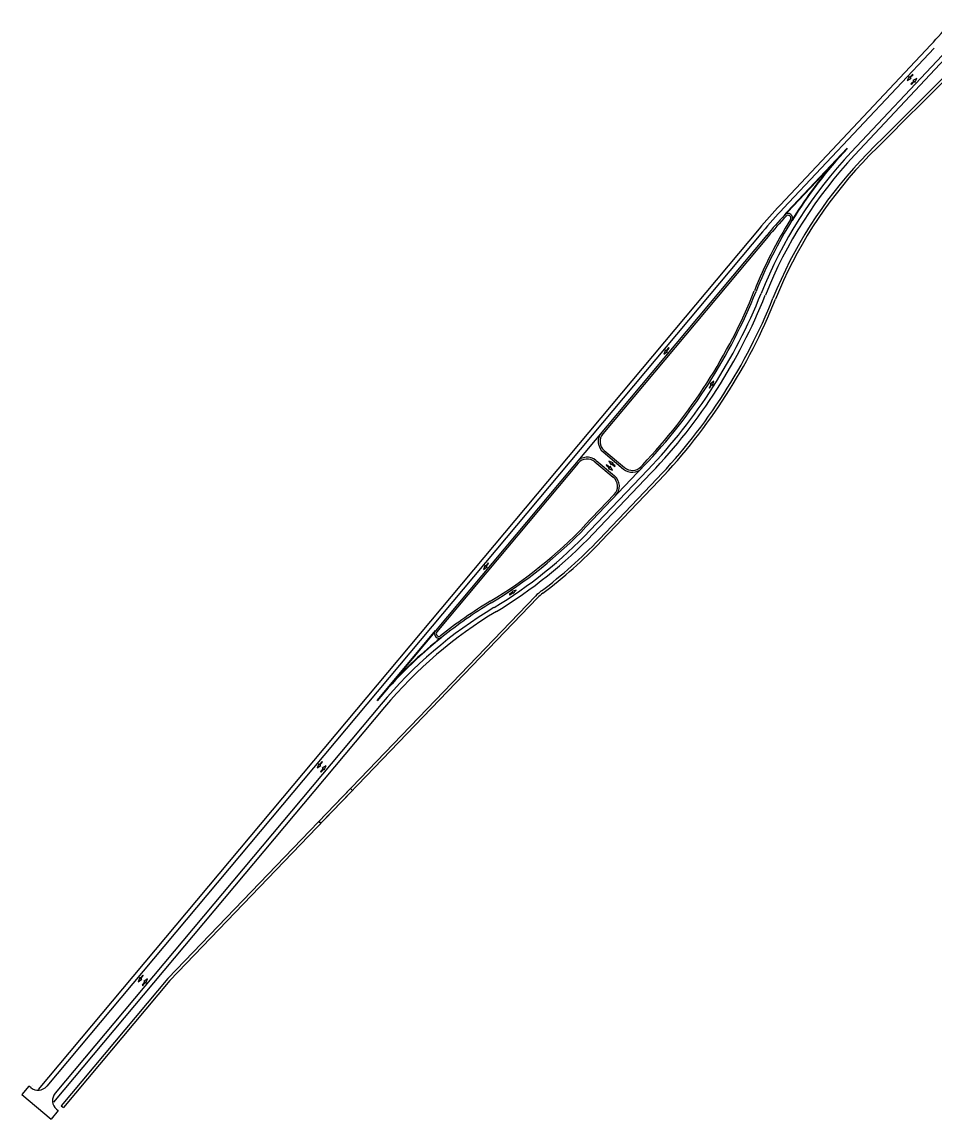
# Model space of a CAD drawing. Extents: x 468143 to 491361, y 1438528 to 1468730.
# Drawn here: x 468143 to 470144, y 1438528 to 1440935 of the extents above; entities that cross this region are included whole.
import ezdxf

# ---------------------------------------------------------------- set-up
doc = ezdxf.new("R2010")
doc.units = 0
doc.layers.add('Xreference_dp', color=7, linetype='Continuous')

msp = doc.modelspace()

# ---------------------------------------------------------------- linework, layer by layer
at = {"layer": 'Xreference_dp'}
for p, q in [((470137, 1440884.6), (469806.6, 1440533.2)), ((470144.3, 1440877.7), (469813.9, 1440526.3)), ((470161.7, 1440861.3), (469962.4, 1440649.3)), ((470169, 1440854.5), (469969.7, 1440642.4)), ((470089.8, 1440815.6), (470085.1, 1440806.7)), ((470085.1, 1440806.7), (470094, 1440811.4)), ((470090.3, 1440813), (470089.8, 1440815.6)), ((470097.1, 1440819.8), (470090.3, 1440813)), ((470091.4, 1440812), (470098.1, 1440818.8)), ((470094, 1440811.4), (470091.4, 1440812)), ((470100.3, 1440805.7), (470093.5, 1440798.9)), ((470098.1, 1440818.8), (470097.1, 1440819.8)), ((470106.6, 1440810.9), (470097.7, 1440806.2)), ((470097.7, 1440806.2), (470100.3, 1440805.7)), ((470101.9, 1440802.1), (470106.6, 1440810.9)), ((470093.5, 1440798.9), (470094.5, 1440797.9)), ((470094.5, 1440797.9), (470101.3, 1440804.7)), ((470101.3, 1440804.7), (470101.9, 1440802.1)), ((469760.2, 1440480.9), (468178.3, 1438592.7)), ((469767.9, 1440474.5), (468197.3, 1438599.8)), ((469777.1, 1440466.8), (469050.2, 1439599.1)), ((469780.1, 1440464.2), (469417.3, 1440031.1)), ((469554.9, 1440215.3), (469551.2, 1440206)), ((469551.2, 1440206), (469559.5, 1440211.6)), ((469555.7, 1440212.8), (469554.9, 1440215.3)), ((469561.7, 1440220.3), (469555.7, 1440212.8)), ((469556.9, 1440211.9), (469562.9, 1440219.3)), ((469559.5, 1440211.6), (469556.9, 1440211.9)), ((469562.9, 1440219.3), (469561.7, 1440220.3)), ((469655.7, 1440140.5), (469650.5, 1440132.4)), ((469650.5, 1440132.4), (469651.7, 1440131.6)), ((469651.7, 1440131.6), (469657, 1440139.6)), ((469660.8, 1440146.8), (469653.1, 1440140.4)), ((469653.1, 1440140.4), (469655.7, 1440140.5)), ((469657, 1440139.6), (469658, 1440137.2)), ((469658, 1440137.2), (469660.8, 1440146.8)), ((469417.9, 1439991.4), (469462.6, 1439953.9)), ((469420.5, 1439994.4), (469465.2, 1439957)), ((469363.3, 1439966.7), (469053.3, 1439596.6)), ((469399.9, 1439969.9), (469440.5, 1439935.9)), ((469402.5, 1439973), (469443.1, 1439939)), ((469425.7, 1439963.5), (469424.8, 1439962.4)), ((469424.8, 1439962.4), (469432.1, 1439956.2)), ((469433.1, 1439957.3), (469425.7, 1439963.5)), ((469439.9, 1439967.6), (469430.7, 1439971.5)), ((469430.7, 1439971.5), (469436.1, 1439963.1)), ((469436.1, 1439963.1), (469436.4, 1439965.7)), ((469436.4, 1439965.7), (469443.7, 1439959.5)), ((469437.3, 1439966.9), (469439.9, 1439967.6)), ((469444.7, 1439960.7), (469437.3, 1439966.9)), ((469516.5, 1439952.3), (469389.2, 1439818.8)), ((469523.7, 1439945.4), (469396.4, 1439811.9)), ((469432.1, 1439956.2), (469429.5, 1439955.4)), ((469429.5, 1439955.4), (469438.8, 1439951.5)), ((469433.4, 1439959.9), (469433.1, 1439957.3)), ((469438.8, 1439951.5), (469433.4, 1439959.9)), ((469443.7, 1439959.5), (469444.7, 1439960.7)), ((469536.8, 1439933), (469409.4, 1439799.5)), ((469541.1, 1439928.9), (469413.8, 1439795.3)), ((469165.8, 1439747.8), (469159.8, 1439740.4)), ((469160.9, 1439739.4), (469166.9, 1439746.9)), ((469166.9, 1439746.9), (469165.8, 1439747.8)), ((469159, 1439742.9), (469155.3, 1439733.6)), ((469155.3, 1439733.6), (469163.6, 1439739.2)), ((469159.8, 1439740.4), (469159, 1439742.9)), ((469163.6, 1439739.2), (469160.9, 1439739.4)), ((468462.8, 1438835.7), (469269.9, 1439675.2)), ((469220.2, 1439684.4), (469212.3, 1439678.9)), ((469212.3, 1439678.9), (469213.1, 1439677.7)), ((469213.1, 1439677.7), (469221, 1439683.2)), ((469227.3, 1439688.4), (469217.7, 1439685.4)), ((469217.7, 1439685.4), (469220.2, 1439684.4)), ((469221, 1439680.5), (469227.3, 1439688.4)), ((469221, 1439683.2), (469221, 1439680.5)), ((468467.2, 1438831.7), (469274.2, 1439671.1)), ((468931, 1439438.1), (468215.7, 1438584.4)), ((468938.6, 1439431.7), (468212.1, 1438564.5)), ((468794.4, 1439307.4), (468790.4, 1439298.2)), ((468790.4, 1439298.2), (468798.9, 1439303.5)), ((468795.1, 1439304.8), (468794.4, 1439307.4)), ((468801.4, 1439312.1), (468795.1, 1439304.8)), ((468796.3, 1439303.8), (468802.5, 1439311.1)), ((468798.9, 1439303.5), (468796.3, 1439303.8)), ((468804.4, 1439297.3), (468798.1, 1439290)), ((468798.1, 1439290), (468799.2, 1439289)), ((468799.2, 1439289), (468805.5, 1439296.3)), ((468802.5, 1439311.1), (468801.4, 1439312.1)), ((468810.2, 1439303), (468801.7, 1439297.6)), ((468801.7, 1439297.6), (468804.4, 1439297.3)), ((468805.5, 1439296.3), (468806.2, 1439293.8)), ((468806.2, 1439293.8), (468810.2, 1439303)), ((468863.9, 1439252.9), (468868.2, 1439248.7)), ((468794.6, 1439180.8), (468798.9, 1439176.6)), ((468462.8, 1438835.7), (468229.1, 1438556.7)), ((468467.2, 1438831.7), (468233.7, 1438552.9)), ((468401.3, 1438838.4), (468397.6, 1438829)), ((468397.6, 1438829), (468405.9, 1438834.7)), ((468402.1, 1438835.8), (468401.3, 1438838.4)), ((468408.1, 1438843.3), (468402.1, 1438835.8)), ((468403.2, 1438834.9), (468409.2, 1438842.4)), ((468405.9, 1438834.7), (468403.2, 1438834.9)), ((468409.2, 1438842.4), (468408.1, 1438843.3)), ((468418.3, 1438835.1), (468410, 1438829.5)), ((468414.6, 1438825.8), (468418.3, 1438835.1)), ((468412.6, 1438829.2), (468406.6, 1438821.7)), ((468406.6, 1438821.7), (468407.8, 1438820.8)), ((468407.8, 1438820.8), (468413.8, 1438828.3)), ((468410, 1438829.5), (468412.6, 1438829.2)), ((468413.8, 1438828.3), (468414.6, 1438825.8)), ((468158.3, 1438599.9), (468142.9, 1438581.5)), ((468162.1, 1438596.7), (468158.3, 1438599.9)), ((468166.8, 1438602.3), (468166.8, 1438602.3)), ((468142.9, 1438581.5), (468207.3, 1438527.6)), ((468222.7, 1438546), (468207.3, 1438527.6)), ((468218.8, 1438549.2), (468222.7, 1438546)), ((468225.9, 1438552.9), (468225.9, 1438552.9)), ((468229.1, 1438556.7), (468233.7, 1438552.9))]:
    msp.add_line(p, q, dxfattribs=at)
for points in [[(469982.8, 1440630.1), (469997.8, 1440645.8), (470015.4, 1440663.6), (470033.1, 1440681.3), (470050.8, 1440698.9), (470068.5, 1440716.6), (470086.2, 1440734.3), (470103.9, 1440751.9), (470121.6, 1440769.6), (470139.3, 1440787.2), (470157, 1440804.9), (470174.7, 1440822.6), (470188.4, 1440836.2), (470192.6, 1440840.4), (470210.7, 1440859.1), (470228.5, 1440878.2), (470232, 1440882)], [(469987.2, 1440626), (470002.2, 1440641.7), (470022, 1440661.8), (470037.5, 1440677.1), (470055.2, 1440694.8), (470072.9, 1440712.5), (470090.6, 1440730.1), (470108.3, 1440747.8), (470126, 1440765.5), (470143.7, 1440783.1), (470161.4, 1440800.8), (470179.1, 1440818.5), (470192.7, 1440832.1), (470215.2, 1440855.1), (470233, 1440874.3), (470236.6, 1440878.2)], [(469822.2, 1440518.4), (469953.3, 1440657.8)], [(469823, 1440517.7), (469923.4, 1440624.6)], [(469504.9, 1439963.4), (469500.7, 1439959)], [(469507.8, 1439960.6), (469380.5, 1439827.1)], [(469442.6, 1439898.1), (469377.6, 1439829.8)], [(469049.8, 1439599.5), (468921.4, 1439446.2)], [(469048.6, 1439596.4), (468950.9, 1439479.8)], [(468794.6, 1439180.8), (468863.9, 1439252.9), (468868.2, 1439248.7), (468798.9, 1439176.6), (468794.6, 1439180.8)]]:
    msp.add_lwpolyline(points, dxfattribs=at)
for centre, radius, start, end in [((469278.7, 1441691.5), 1178, 316.7677, 320.0449), ((470682.3, 1439972.5), 988, 136.7677, 158.2269), ((470682.3, 1439972.5), 978, 136.7677, 158.2269), ((470682.3, 1439972.5), 999.5, 136.7677, 148.1982), ((470682.3, 1439972.5), 960, 136.7677, 158.2269), ((470682.3, 1439972.5), 954, 136.7677, 158.2269), ((470682.3, 1439972.5), 1000.5, 139.3296, 148.1982), ((470696.9, 1439696.1), 1222, 136.7677, 140.045), ((470696.9, 1439696.1), 1212, 136.7677, 140.045), ((470696.9, 1439696.1), 1200.5, 136.7677, 137.1924), ((470696.9, 1439696.1), 1199.5, 136.7677, 137.1924), ((470682.3, 1439972.5), 1004, 148.1982, 158.2269), ((470682.3, 1439972.5), 1000, 148.1982, 158.2269), ((470696.9, 1439696.1), 1200, 137.1924, 140.045), ((470696.9, 1439696.1), 1196, 137.1924, 140.045), ((469823.9, 1440504.8), 10, 328.1982, 137.1924), ((469823.9, 1440504.8), 6, 328.1982, 137.1924), ((468639.2, 1440788.6), 1196, 316.3718, 338.2269), ((468639.2, 1440788.6), 1200, 316.3718, 338.2269), ((468639.2, 1440788.6), 1212, 316.3718, 338.2269), ((468639.2, 1440788.6), 1222, 316.3718, 338.2269), ((468639.2, 1440788.6), 1240, 316.3718, 338.2269), ((468639.2, 1440788.6), 1246, 316.3718, 338.2269), ((469437.2, 1440014.4), 30, 140.045, 230.045), ((469437.2, 1440014.4), 26, 140.045, 230.045), ((469383.2, 1439950), 30, 50.045, 140.045), ((469383.2, 1439950), 26, 50.045, 140.045), ((469423.8, 1439916), 30, 316.3718, 50.045), ((469481.9, 1439976.9), 30, 230.045, 316.3718), ((469481.9, 1439976.9), 26, 230.045, 316.3718), ((469423.8, 1439916), 26, 316.3718, 50.045), ((468656.7, 1440517), 996, 301.0523, 316.3718), ((468656.7, 1440517), 1000, 301.0523, 316.3718), ((468656.7, 1440517), 1012, 301.0523, 316.3718), ((468656.7, 1440517), 1022, 301.0523, 316.3718), ((468656.7, 1440517), 1040, 306.9985, 316.3718), ((468656.7, 1440517), 1046, 306.9985, 316.3718), ((469346.3, 1439601.8), 106, 126.9985, 136.1286), ((469346.3, 1439601.8), 100, 126.9985, 136.1286), ((469688.3, 1438803.6), 988, 121.0523, 140.045), ((469688.3, 1438803.6), 1004, 121.0523, 128.6238), ((469688.3, 1438803.6), 1000, 121.0523, 128.6238), ((469688.3, 1438803.6), 978, 121.0523, 140.045), ((469688.3, 1438803.6), 999.5, 128.6238, 140.045), ((469688.3, 1438803.6), 1000.5, 128.8018, 137.4831), ((469057.9, 1439592.7), 10, 140.045, 308.6238), ((469057.9, 1439592.7), 6, 140.045, 308.6238), ((468178.2, 1438615.9), 25, 230.045, 320.045), ((468234.9, 1438568.3), 25, 140.045, 230.045)]:
    msp.add_arc(centre, radius, start, end, dxfattribs=at)

doc.saveas('drawing.dxf')
